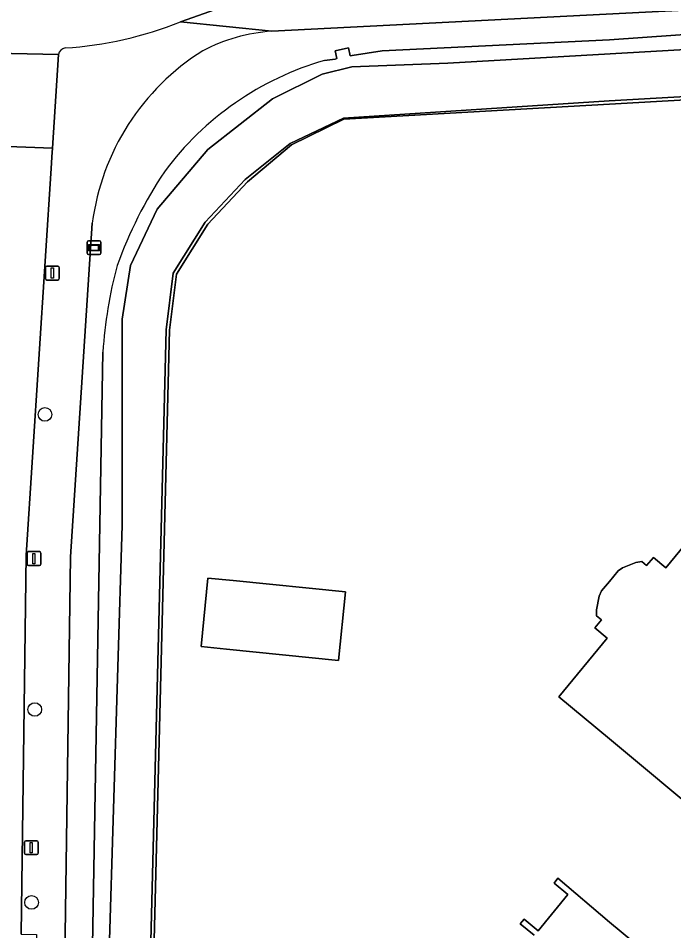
# Model space of a CAD drawing. Extents: x 161772 to 163126, y 383092 to 383917.
# Drawn here: x 161957.6 to 162004.6, y 383544.7 to 383610.2 of the extents above; entities that cross this region are included whole.
import ezdxf

# ---------------------------------------------------------------- set-up
doc = ezdxf.new("R2010")
doc.units = 0
for name, color, linetype in [('IMGEO_Boom', 7, 'Continuous'), ('IMGEO_Erf', 7, 'Continuous'), ('IMGEO_Groenvoorziening', 7, 'Continuous'), ('IMGEO_Lichtmast', 7, 'Continuous'), ('IMGEO_Oever', 7, 'Continuous'), ('IMGEO_Pand', 7, 'Continuous'), ('IMGEO_Rijbaan_lokaal_gesloten', 7, 'Continuous'), ('IMGEO_Verklikker', 7, 'Continuous'), ('IMGEO_Voetpad_open', 7, 'Continuous'), ('IMGEO_Waterloop', 7, 'Continuous')]:
    doc.layers.add(name, color=color, linetype=linetype)

msp = doc.modelspace()

# ---------------------------------------------------------------- linework, layer by layer
at = {"layer": 'IMGEO_Boom'}
for centre in [(161959.482, 383581.749), (161958.749, 383560.573), (161958.521, 383546.727)]:
    msp.add_circle(centre, 0.489, dxfattribs=at)
at = {"layer": 'IMGEO_Erf'}
for points in [[(162036.532, 383602.979), (162036.354, 383604.411), (162036.034, 383604.103), (162035.78, 383604.373), (162036.023, 383604.601), (162036.159, 383604.782), (162036.301, 383605.013), (162036.396, 383605.239), (162036.456, 383605.458), (162036.505, 383605.709), (162036.509, 383605.885), (162036.498, 383606.081), (162025.348, 383605.462), (162013.957, 383604.806), (162011.381, 383604.661), (162000, 383604.017), (161980.932, 383602.939), (161977.173, 383601.09), (161974.026, 383598.439), (161971.183, 383595.407), (161968.926, 383591.809), (161968.43, 383587.792), (161967.27, 383542.121)], [(162007.21, 383552.474), (162000, 383558.46), (161996.362, 383561.481), (161999.845, 383565.685), (161998.956, 383566.445), (161999.436, 383567.017), (161999.085, 383567.29), (161999.077, 383567.736), (161999.262, 383568.717), (161999.448, 383569.086), (162000, 383569.751), (162000.635, 383570.515), (162000.95, 383570.742), (162001.911, 383571.119), (162002.331, 383571.19), (162002.668, 383570.901), (162003.161, 383571.492), (162004.061, 383570.736), (162007.534, 383574.947)], [(161994.599, 383544.382), (161993.608, 383545.187), (161993.876, 383545.534), (161994.892, 383544.687), (161997.02, 383547.303), (161996.041, 383548.116), (161996.306, 383548.463), (162000, 383545.302), (162003.35, 383542.545)]]:
    msp.add_lwpolyline(points, dxfattribs=at)
msp.add_lwpolyline([(161981.053, 383569.016), (161980.558, 383564.091), (161972.508, 383564.9), (161970.689, 383565.083), (161971.184, 383570.008), (161973.003, 383569.825)], close=True, dxfattribs=at)
at = {"layer": 'IMGEO_Groenvoorziening'}
for points in [[(162025.05, 383610.044), (162036.122, 383610.712), (162035.359, 383611.71), (162035.58, 383612.025), (162035.29, 383612.278), (162013.653, 383611.179), (162011.076, 383611.048), (161975.769, 383609.255)], [(161979.556, 383607.161), (161980.306, 383607.254), (161980.439, 383607.288), (161980.306, 383607.842), (161981.262, 383608.061), (161981.399, 383607.491), (161981.531, 383607.521), (161983.691, 383607.839), (162000, 383608.625), (162007.118, 383609.143), (162011.163, 383609.222), (162013.74, 383609.362), (162025.05, 383610.044)], [(161962.874, 383595.476), (161961.31, 383571.54), (161960.939, 383544.416), (161960.921, 383542.4), (161961.989, 383541.918), (161962.163, 383542.357), (161962.488, 383542.198), (161962.55, 383542.172), (161962.859, 383542.045), (161962.862, 383542.236), (161963.644, 383586.222)]]:
    msp.add_lwpolyline(points, dxfattribs=at)
for centre, radius, start, end in [((161976.64, 383596.737), 12.548, 93.98192, 117.69211), ((161980.001, 383593.222), 17.274, 122.14739, 172.50302), ((161985.601, 383586.2), 21.815, 106.08745, 143.5177), ((161993.95, 383581.894), 31.124, 146.28363, 160.19888), ((161995.026, 383584.254), 31.444, 164.91433, 176.41223)]:
    msp.add_arc(centre, radius, start, end, dxfattribs=at)
at = {"layer": 'IMGEO_Lichtmast'}
for p, q in [((161959.516, 383591.497), (161959.516, 383592.297)), ((161959.516, 383592.297), (161959.516, 383591.497)), ((161959.616, 383592.397), (161960.406, 383592.397)), ((161960.406, 383592.397), (161959.616, 383592.397)), ((161960.506, 383592.297), (161960.506, 383591.497)), ((161960.506, 383591.497), (161960.506, 383592.297)), ((161960.406, 383591.397), (161959.616, 383591.397)), ((161959.616, 383591.397), (161960.406, 383591.397)), ((161958.195, 383571.002), (161958.195, 383571.802)), ((161958.195, 383571.802), (161958.195, 383571.002)), ((161958.295, 383571.902), (161959.085, 383571.902)), ((161959.085, 383571.902), (161958.295, 383571.902)), ((161959.185, 383571.802), (161959.185, 383571.002)), ((161959.185, 383571.002), (161959.185, 383571.802)), ((161959.085, 383570.902), (161958.295, 383570.902)), ((161958.295, 383570.902), (161959.085, 383570.902)), ((161958.004, 383550.258), (161958.004, 383551.058)), ((161958.004, 383551.058), (161958.004, 383550.258)), ((161958.104, 383551.158), (161958.894, 383551.158)), ((161958.894, 383551.158), (161958.104, 383551.158)), ((161958.994, 383551.058), (161958.994, 383550.258)), ((161958.994, 383550.258), (161958.994, 383551.058)), ((161958.894, 383550.158), (161958.104, 383550.158)), ((161958.104, 383550.158), (161958.894, 383550.158))]:
    msp.add_line(p, q, dxfattribs=at)
for points in [[(161959.936, 383592.272), (161960.086, 383592.272), (161960.086, 383591.522), (161959.936, 383591.522), (161959.936, 383592.272)], [(161958.615, 383571.777), (161958.765, 383571.777), (161958.765, 383571.027), (161958.615, 383571.027), (161958.615, 383571.777)], [(161958.424, 383551.033), (161958.574, 383551.033), (161958.574, 383550.283), (161958.424, 383550.283), (161958.424, 383551.033)]]:
    msp.add_lwpolyline(points, dxfattribs=at)
for centre, start, end in [((161959.616, 383592.297), 90, 180), ((161959.616, 383592.297), 90, 180), ((161960.406, 383592.297), 0, 90), ((161960.406, 383592.297), 360, 90), ((161959.616, 383591.497), 180, 270), ((161959.616, 383591.497), 180, 270), ((161960.406, 383591.497), 270, 0), ((161960.406, 383591.497), 270, 0), ((161958.295, 383571.802), 90, 180), ((161958.295, 383571.802), 90, 180), ((161959.085, 383571.802), 0, 90), ((161959.085, 383571.802), 360, 90), ((161958.295, 383571.002), 180, 270), ((161958.295, 383571.002), 180, 270), ((161959.085, 383571.002), 270, 0), ((161959.085, 383571.002), 270, 0), ((161958.104, 383551.058), 90, 180), ((161958.104, 383551.058), 90, 180), ((161958.894, 383551.058), 0, 90), ((161958.894, 383551.058), 360, 90), ((161958.104, 383550.258), 180, 270), ((161958.104, 383550.258), 180, 270), ((161958.894, 383550.258), 270, 0), ((161958.894, 383550.258), 270, 0)]:
    msp.add_arc(centre, 0.1, start, end, dxfattribs=at)
at = {"layer": 'IMGEO_Oever'}
for points in [[(161967.073, 383536.619), (161967.09, 383537.089), (161967.251, 383541.608), (161967.27, 383542.121), (161968.43, 383587.792), (161968.926, 383591.809), (161971.183, 383595.407), (161974.026, 383598.439), (161977.173, 383601.09), (161980.932, 383602.939), (162000, 383604.017), (162011.381, 383604.661), (162013.957, 383604.806), (162025.348, 383605.462), (162025.05, 383610.044)], [(162025.05, 383610.044), (162013.74, 383609.362), (162011.163, 383609.222), (162007.118, 383609.143), (162000, 383608.625), (161983.691, 383607.839), (161981.531, 383607.521), (161981.399, 383607.491), (161981.262, 383608.061), (161980.306, 383607.842), (161980.439, 383607.288), (161980.306, 383607.254), (161979.556, 383607.161)], [(161964.086, 383543.225), (161965.02, 383573.799), (161965.02, 383588.576), (161965.615, 383592.44), (161967.526, 383596.474), (161971.178, 383600.763), (161975.806, 383604.393), (161979.373, 383606.177), (161981.517, 383606.686), (161988.396, 383606.962), (162006.316, 383607.981), (162024.065, 383608.788), (162024.341, 383605.773), (162024.352, 383605.65), (162013.945, 383605.051), (162011.369, 383604.906), (161999.986, 383604.262), (161980.907, 383603.025), (161977.094, 383601.206), (161973.857, 383598.617), (161970.988, 383595.558), (161968.689, 383591.893), (161968.185, 383587.81), (161967.027, 383542.026)], [(161963.644, 383586.222), (161962.862, 383542.236), (161962.859, 383542.045), (161962.87, 383541.542), (161962.965, 383537.346), (161962.975, 383536.893), (161963.011, 383519.655), (161963.18, 383512.548), (161964.463, 383500), (161965.32, 383493.727)]]:
    msp.add_lwpolyline(points, dxfattribs=at)
for centre, radius, start, end in [((161985.601, 383586.2), 21.815, 106.08745, 143.5177), ((161993.95, 383581.894), 31.124, 146.28363, 160.19888), ((161995.026, 383584.254), 31.444, 164.91433, 176.41223)]:
    msp.add_arc(centre, radius, start, end, dxfattribs=at)
at = {"layer": 'IMGEO_Pand'}
for points in [[(162007.534, 383574.947), (162004.061, 383570.736), (162003.161, 383571.492), (162002.668, 383570.901), (162002.331, 383571.19), (162001.911, 383571.119), (162000.95, 383570.742), (162000.635, 383570.515), (162000, 383569.751), (161999.448, 383569.086), (161999.262, 383568.717), (161999.077, 383567.736), (161999.085, 383567.29), (161999.436, 383567.017), (161998.956, 383566.445), (161999.845, 383565.685), (161996.362, 383561.481), (162000, 383558.46), (162007.21, 383552.474)], [(162003.35, 383542.545), (162000, 383545.302), (161996.306, 383548.463), (161996.041, 383548.116), (161997.02, 383547.303), (161994.892, 383544.687), (161993.876, 383545.534), (161993.608, 383545.187), (161994.599, 383544.382)]]:
    msp.add_lwpolyline(points, dxfattribs=at)
msp.add_lwpolyline([(161981.053, 383569.016), (161973.003, 383569.825), (161971.184, 383570.008), (161970.689, 383565.083), (161972.508, 383564.9), (161980.558, 383564.091)], close=True, dxfattribs=at)
at = {"layer": 'IMGEO_Rijbaan_lokaal_gesloten'}
for points in [[(161969.208, 383609.918), (161974.971, 383611.987), (161978.963, 383613.384), (161981.944, 383614.285), (161980.603, 383616.653), (161975.33, 383614.772), (161974.17, 383614.434), (161971.064, 383613.308), (161966.407, 383611.413)], [(161953.331, 383610.659), (161954.056, 383609.525), (161954.817, 383607.691), (161960.46, 383607.576)], [(161955.531, 383602.544), (161955.532, 383601.017), (161960.018, 383600.863), (161960.46, 383607.576), (161954.817, 383607.691)], [(161960.018, 383600.863), (161955.532, 383601.017)], [(161959.977, 383600.247), (161960.018, 383600.863)], [(161957.777, 383544.459), (161958.143, 383571.647), (161959.939, 383599.782)], [(161959.939, 383599.782), (161959.977, 383600.247)]]:
    msp.add_lwpolyline(points, dxfattribs=at)
for centre, radius, start, end in [((161959.245, 383634.883), 26.879, 273.5855, 291.75617), ((161961.015, 383607.504), 0.559, 99.11376, 172.58197)]:
    msp.add_arc(centre, radius, start, end, dxfattribs=at)
at = {"layer": 'IMGEO_Verklikker'}
for p, q in [((161962.504, 383593.317), (161962.504, 383594.117)), ((161962.504, 383594.117), (161962.504, 383593.317)), ((161962.604, 383594.217), (161963.394, 383594.217)), ((161963.394, 383594.217), (161962.604, 383594.217)), ((161963.494, 383594.117), (161963.494, 383593.317)), ((161963.494, 383593.317), (161963.494, 383594.117)), ((161963.394, 383593.217), (161962.604, 383593.217)), ((161962.604, 383593.217), (161963.394, 383593.217))]:
    msp.add_line(p, q, dxfattribs=at)
for points in [[(161962.605, 383593.949), (161963.393, 383593.949), (161963.393, 383593.485), (161962.605, 383593.485), (161962.605, 383593.949)], [(161962.67, 383593.884), (161962.67, 383593.55), (161963.328, 383593.55), (161963.328, 383593.884), (161962.67, 383593.884)]]:
    msp.add_lwpolyline(points, dxfattribs=at)
for centre, start, end in [((161962.604, 383594.117), 90, 180), ((161962.604, 383594.117), 90, 180), ((161963.394, 383594.117), 0, 90), ((161963.394, 383594.117), 360, 90), ((161962.604, 383593.317), 180, 270), ((161962.604, 383593.317), 180, 270), ((161963.394, 383593.317), 270, 0), ((161963.394, 383593.317), 270, 0)]:
    msp.add_arc(centre, 0.1, start, end, dxfattribs=at)
at = {"layer": 'IMGEO_Voetpad_open'}
for points in [[(161974.971, 383611.987), (161969.208, 383609.918), (161975.769, 383609.255), (162011.076, 383611.048), (162013.653, 383611.179), (162035.29, 383612.278), (162042.37, 383612.6), (162052.195, 383612.96), (162100.602, 383614.145), (162107.088, 383614.213), (162115.474, 383614.301), (162141.57, 383613.652), (162147.874, 383613.435), (162207.733, 383611.15), (162209.591, 383611.164), (162215.124, 383611.45), (162220.638, 383611.986), (162235.499, 383613.996), (162256.802, 383617.115), (162262.641, 383617.973)], [(161975.769, 383609.255), (161969.208, 383609.918)], [(161960.46, 383607.576), (161960.018, 383600.863), (161959.977, 383600.247), (161959.939, 383599.782), (161958.143, 383571.647), (161957.777, 383544.459), (161958.881, 383544.427), (161958.757, 383532.079), (161957.654, 383532.098), (161957.579, 383525.05)], [(161960.755, 383524.182), (161960.867, 383536.509), (161960.921, 383542.4), (161960.939, 383544.416), (161961.31, 383571.54), (161962.874, 383595.476)]]:
    msp.add_lwpolyline(points, dxfattribs=at)
for centre, radius, start, end in [((161959.245, 383634.883), 26.879, 273.5855, 291.75617), ((161976.64, 383596.737), 12.548, 93.98192, 117.69211), ((161961.015, 383607.504), 0.559, 99.11376, 172.58197), ((161980.001, 383593.222), 17.274, 122.14739, 172.50302)]:
    msp.add_arc(centre, radius, start, end, dxfattribs=at)
at = {"layer": 'IMGEO_Waterloop'}
msp.add_lwpolyline([(161967.027, 383542.026), (161968.185, 383587.81), (161968.689, 383591.893), (161970.988, 383595.558), (161973.857, 383598.617), (161977.094, 383601.206), (161980.907, 383603.025), (161999.986, 383604.262), (162011.369, 383604.906), (162013.945, 383605.051), (162024.352, 383605.65), (162024.341, 383605.773), (162024.065, 383608.788), (162006.316, 383607.981), (161988.396, 383606.962), (161981.517, 383606.686), (161979.373, 383606.177), (161975.806, 383604.393), (161971.178, 383600.763), (161967.526, 383596.474), (161965.615, 383592.44), (161965.02, 383588.576), (161965.02, 383573.799), (161964.086, 383543.225)], dxfattribs=at)

doc.saveas('drawing.dxf')
